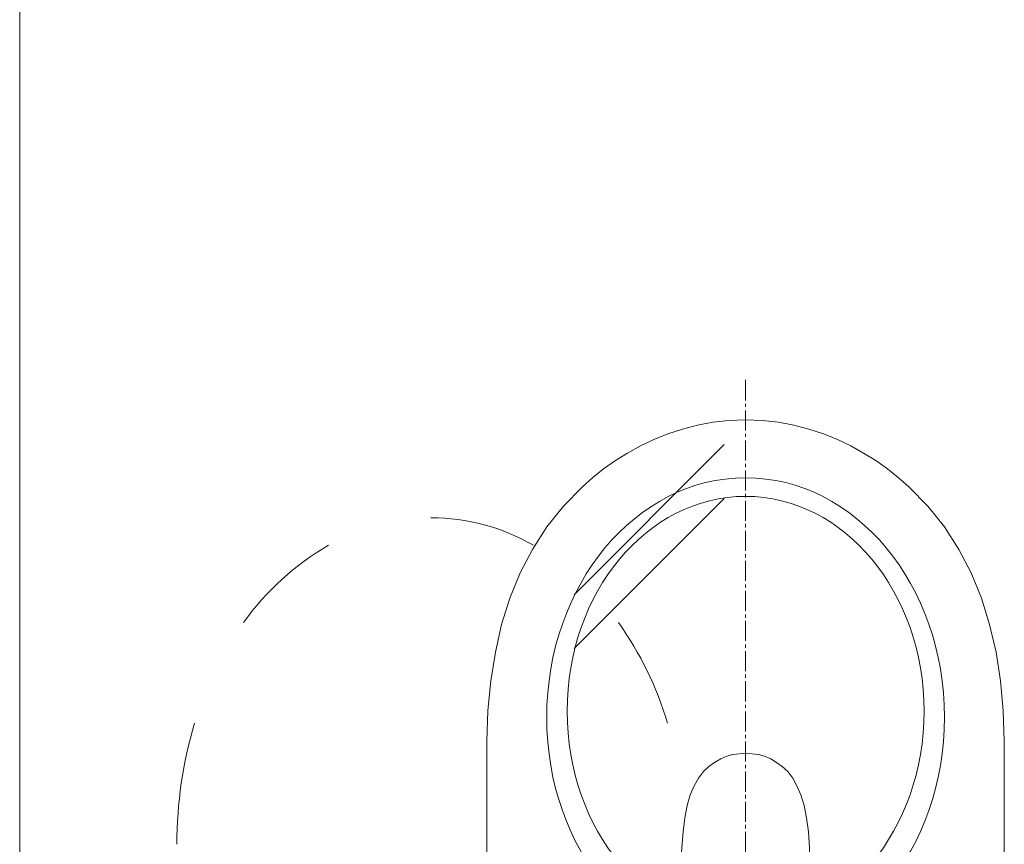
# Model space of a CAD drawing. Header units: millimetres. Extents: x 23192 to 177760, y -399809 to -79279.
# Tile 591 of 656: x 73425 to 73493, y -194597 to -194540. Entities that reach past the tile are written whole.
import ezdxf

# ---------------------------------------------------------------- set-up
doc = ezdxf.new("R2010")
doc.units = ezdxf.units.MM
doc.linetypes.add('HIDDEN2', pattern=[4.7625, 3.175, -1.5875])
doc.layers.get('0').update_dxf_attribs({"lineweight": 0})
doc.layers.add('!! 2 ZABUDOWA GK-MDF', color=54, linetype='Continuous', lineweight=13)
doc.layers.add('!! 2_wypos-sanitarne', color=240, linetype='Continuous', lineweight=9)
doc.layers.add('!! 2_WYBURZENIA DO REMONTU', color=7, linetype='Continuous', lineweight=0, true_color=0x4d4d4d, plot=False)

# ---------------------------------------------------------------- blocks, each defined once
blk = doc.blocks.new('A$C6ce7c513')
at = {"lineweight": 0}
for points in [[(0, 0), (0, -0.00246)], [(-0.17548, -0.00049), (-0.17646, -0.04094), (-0.1772, -0.08064), (-0.1777, -0.11986), (-0.17794, -0.15833), (-0.17819, -0.23404), (-0.17819, -0.30902), (-0.17745, -0.33023), (-0.17548, -0.3507), (-0.17252, -0.37043), (-0.16807, -0.38942), (-0.1624, -0.40767), (-0.15525, -0.42494), (-0.14687, -0.44121), (-0.137, -0.45675), (-0.12541, -0.47105), (-0.11234, -0.48437), (-0.10519, -0.49078), (-0.09779, -0.4967), (-0.08965, -0.50238), (-0.08126, -0.50755), (-0.07239, -0.51249), (-0.06326, -0.51693), (-0.05364, -0.52087), (-0.04353, -0.52408), (-0.03317, -0.52679), (-0.02257, -0.52877), (-0.01147, -0.53), (-0.00012, -0.53049), (0.01147, -0.53), (0.02257, -0.52877), (0.03317, -0.52679), (0.04353, -0.52408), (0.05364, -0.52087), (0.06326, -0.51693), (0.07239, -0.51249), (0.08126, -0.50755), (0.08965, -0.50238), (0.09779, -0.4967), (0.10519, -0.49078), (0.11234, -0.48437), (0.12541, -0.47105), (0.137, -0.45675), (0.14687, -0.44121), (0.15525, -0.42494), (0.1624, -0.40767), (0.16807, -0.38942), (0.17227, -0.37043), (0.17548, -0.3507), (0.17745, -0.33023), (0.17819, -0.30902), (0.17819, -0.23404), (0.17794, -0.15833), (0.17745, -0.11986), (0.17695, -0.08064), (0.17646, -0.04094), (0.17548, -0.00049)], [(-0.17548, -0.00049), (0.17547, -0.00049)], [(0, -0.00469), (0, -0.0185)], [(0, -0.02072), (0, -0.02318)], [(0, -0.0254), (0, -0.03921)], [(0, -0.04143), (0, -0.0439)], [(0, -0.04612), (0, -0.05993)], [(0, -0.0624), (0, -0.06461)], [(0, -0.06683), (0, -0.08064)], [(-0.07757, -0.08557), (-0.07757, -0.09717)], [(0, -0.08311), (0, -0.08533)], [(0, -0.08755), (0, -0.10136)], [(0.07756, -0.08557), (0.07756, -0.09717)], [(-0.08102, -0.10062), (-0.09261, -0.10062)], [(-0.07633, -0.10062), (-0.07855, -0.10062)], [(-0.07757, -0.09939), (-0.07757, -0.1016)], [(-0.06252, -0.10062), (-0.07411, -0.10062)], [(0.06252, -0.10062), (0.07411, -0.10062)], [(0.07633, -0.10062), (0.07855, -0.10062)], [(0.07756, -0.09939), (0.07756, -0.1016)], [(0.08101, -0.10062), (0.09236, -0.10062)], [(-0.07757, -0.10408), (-0.07757, -0.11567)], [(0, -0.10383), (0, -0.10605)], [(0, -0.10827), (0, -0.12208)], [(0.07756, -0.10408), (0.07756, -0.11567)], [(0, -0.12455), (0, -0.12677)], [(0, -0.12898), (0, -0.14304)], [(0, -0.14526), (0, -0.14748)], [(0, -0.14995), (0, -0.16376)], [(0, -0.16598), (0, -0.1682)], [(0, -0.17066), (0, -0.18447)], [(0, -0.18669), (0, -0.18892)], [(0, -0.19138), (0, -0.20519)], [(0, -0.20741), (0, -0.20988)], [(0, -0.2121), (0, -0.22591)], [(0, -0.22813), (0, -0.2306)], [(0, -0.23281), (0, -0.24663)], [(0, -0.24884), (0, -0.25131)], [(0, -0.25353), (0, -0.26734)], [(0, -0.26956), (0, -0.27203)], [(0, -0.27425), (0, -0.28806)], [(0, -0.29052), (0, -0.29274)], [(0, -0.29497), (0, -0.30878)], [(0, -0.31124), (0, -0.31346)], [(0, -0.31568), (0, -0.32949)], [(0, -0.33196), (0, -0.33418)], [(0, -0.3364), (0, -0.35046)], [(0, -0.35267), (0, -0.35489)], [(0, -0.35736), (0, -0.37117)], [(0, -0.37339), (0, -0.37561)], [(0, -0.37808), (0, -0.39189)], [(0, -0.39411), (0, -0.39633)], [(0, -0.39879), (0, -0.41261)], [(0, -0.41483), (0, -0.41704)], [(0, -0.41951), (0, -0.43332)], [(0, -0.43554), (0, -0.43801)], [(0, -0.44023), (0, -0.45404)], [(0, -0.45626), (0, -0.45872)], [(0, -0.46094), (0, -0.47475)], [(0, -0.47697), (0, -0.47944)], [(0, -0.48166), (0, -0.49547)], [(0, -0.49794), (0, -0.50016)], [(0, -0.50238), (0, -0.51619)], [(0, -0.51866), (0, -0.52088)], [(0, -0.52309), (0, -0.5369)], [(0, -0.53937), (0, -0.54159)], [(0, -0.54381), (0, -0.55811)]]:
    blk.add_lwpolyline(points, dxfattribs=at)
blk.add_lwpolyline([(-0.04452, -0.20988), (-0.04427, -0.20667), (-0.04279, -0.20371), (-0.04082, -0.20124), (-0.03835, -0.19952), (-0.02898, -0.19607), (-0.01936, -0.19335), (-0.00974, -0.19187), (-0.00013, -0.19138), (0.00974, -0.19187), (0.01936, -0.19335), (0.02898, -0.19607), (0.03835, -0.19952), (0.04082, -0.20124), (0.04279, -0.20371), (0.04402, -0.20667), (0.04451, -0.20988), (0.04451, -0.22344), (0.04402, -0.23577), (0.04304, -0.24663), (0.0418, -0.25624), (0.04032, -0.26463), (0.0381, -0.27203), (0.03539, -0.27819), (0.03243, -0.28362), (0.02898, -0.28806), (0.02528, -0.29151), (0.02133, -0.29447), (0.01714, -0.29694), (0.01294, -0.29866), (0.00875, -0.2999), (-0.00013, -0.30088), (-0.00876, -0.2999), (-0.01295, -0.29866), (-0.01739, -0.29694), (-0.02133, -0.29447), (-0.02528, -0.29151), (-0.02898, -0.28806), (-0.03243, -0.28362), (-0.03539, -0.27819), (-0.0381, -0.27203), (-0.04033, -0.26463), (-0.04205, -0.25624), (-0.04329, -0.24663), (-0.04402, -0.23577), (-0.04452, -0.22344)], close=True, dxfattribs=at)
for centre in [(-0.07744, -0.1005), (0.07744, -0.1005)]:
    blk.add_circle(centre, 0.00752, dxfattribs=at)
for centre, major_axis, ratio in [((0, -0.32554), (0, -0.16499), 0.830338), ((0, -0.32974), (0, -0.14798), 0.83084)]:
    blk.add_ellipse(centre, major_axis=major_axis, ratio=ratio, start_param=0, end_param=6.283185, dxfattribs=at)

msp = doc.modelspace()

# ---------------------------------------------------------------- linework, layer by layer
at = {"layer": '!! 2 ZABUDOWA GK-MDF'}
msp.add_lwpolyline([(73425.42657, -194502.5883), (73425.42657, -194639.5883)], dxfattribs=at)
at = {"layer": '!! 2_WYBURZENIA DO REMONTU'}
for points in [[(73473.95602, -194569.54517), (73463.61019, -194579.89101)], [(73473.95602, -194573.25179), (73463.61019, -194583.59763)]]:
    msp.add_lwpolyline(points, dxfattribs=at)
at = {"layer": '!! 2_WYBURZENIA DO REMONTU', "linetype": 'HIDDEN2', "ltscale": 3}
for centre, radius, start, end in [((73453.75661, -194588.65459), 14.06628, 59.8905978, 90), ((73456.10556, -194592.70521), 18.74871, 120.1094022, 144.4623222), ((73447.69763, -194595.35523), 23.30798, 16.481738, 35.5376778), ((73465.6732, -194597.0883), 29.41659, 163.518262, 180)]:
    msp.add_arc(centre, radius, start, end, dxfattribs=at)

# ---------------------------------------------------------------- block references
at = {"layer": '!! 2_wypos-sanitarne', "xscale": 100, "yscale": 100, "zscale": 100, "rotation": 180}
msp.add_blockref('A$C6ce7c513', (73475.42822, -194620.8873), dxfattribs=at)

doc.saveas('drawing.dxf')
